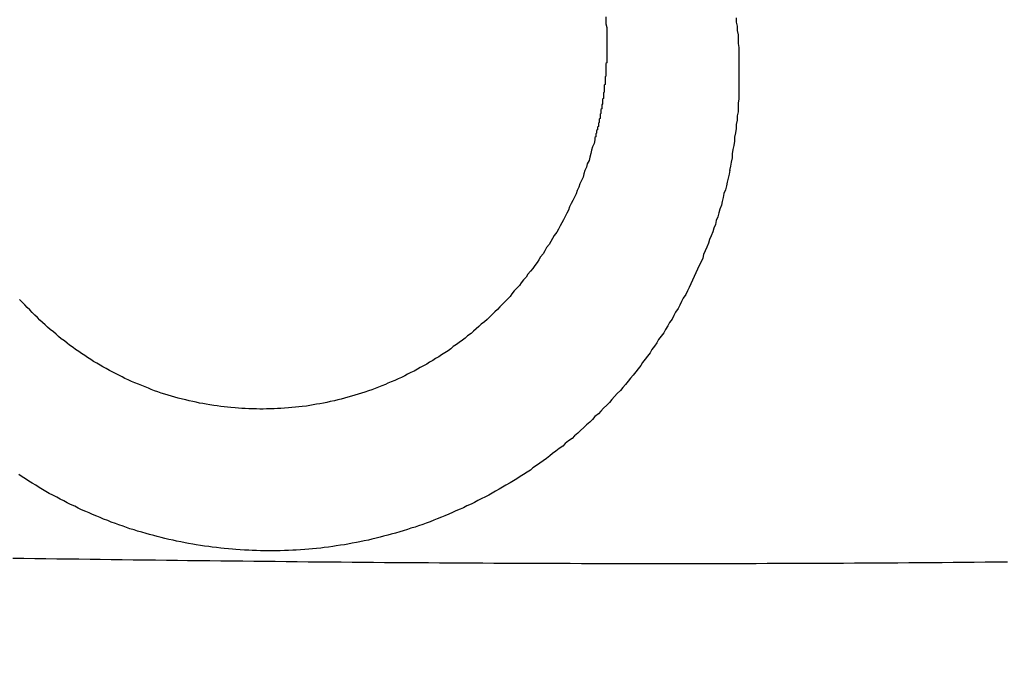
# Model space of a CAD drawing. Header units: millimetres. Extents: x 11979 to 23691, y 12825 to 41978.
# Tile 595 of 656: x 21622.862 to 21624.023, y 40478.395 to 40479.165. Entities that reach past the tile are written whole.
import ezdxf

# ---------------------------------------------------------------- set-up
doc = ezdxf.new("R2010")
doc.units = ezdxf.units.MM
for name, color, linetype in [('- niebieska cienka - izolacja', 120, 'Continuous'), ('-WYMIAR', 8, 'Continuous'), ('PROJEKTOWANE', 5, 'Continuous')]:
    doc.layers.add(name, color=color, linetype=linetype)
doc.styles.get("Standard").update_dxf_attribs({"font": 'arial.ttf'})
doc.dimstyles.new('CZA-KROPKA-50', dxfattribs={"dimtxt": 12, "dimasz": 1, "dimexe": 2, "dimexo": 25, "dimgap": 4, "dimtad": 1, "dimdec": 1, "dimrnd": 0.5, "dimzin": 9, "dimdsep": 46, "dimtxsty": 'Standard', "dimblk": 'CZA-KROPKA', "dimblk1": 'CZA-KROPKA', "dimblk2": 'CZA-KROPKA', "dimsah": 1, "dimcen": -20, "dimse1": 1, "dimse2": 1, "dimclrd": 8, "dimclre": 8, "dimclrt": 9, "dimadec": 0, "dimazin": 0, "dimtfac": 1, "dimtdec": 1, "dimtmove": 1, "dimatfit": 3, "dimldrblk": 'CZA-KROPKA', "dimfxl": 1, "dimtolj": 1, "dimtzin": 9, "dimarcsym": 0})

# ---------------------------------------------------------------- blocks, each defined once
blk = doc.blocks.new('CZA-KROPKA')
at = {"layer": '-WYMIAR', "linetype": 'ByBlock'}
for p, q in [((0, 10), (0, -10)), ((5, 0), (-5, 0))]:
    blk.add_line(p, q, dxfattribs=at)
at = {"layer": '-WYMIAR', "linetype": 'ByBlock', "const_width": 2.5}
blk.add_lwpolyline([(-1.25, 0, 1), (1.25, 0, 1)], format="xyb", close=True, dxfattribs=at)
blk = doc.blocks.new('*D1572')
at = {"layer": '-WYMIAR', "color": 8, "lineweight": -2}
blk.add_line((19929.2678, 40021.6846), (22203.2678, 40021.6846), dxfattribs=at)
at = {"layer": 'Defpoints', "color": 0}
for p in [(19928.2678, 40529.3414), (22204.2678, 40500.3414), (22204.2678, 40021.6846)]:
    blk.add_point(p, dxfattribs=at)
at = {"layer": '-WYMIAR', "color": 8, "lineweight": -2, "rotation": 180}
blk.add_blockref('CZA-KROPKA', (19928.2678, 40021.6846), dxfattribs=at)
at = {"layer": '-WYMIAR', "color": 8, "lineweight": -2}
blk.add_blockref('CZA-KROPKA', (22204.2678, 40021.6846), dxfattribs=at)
at = {"layer": '-WYMIAR', "color": 9, "insert": (21066.2678, 40031.8115), "char_height": 12, "attachment_point": 5}
blk.add_mtext('\\A1;2276', dxfattribs=at)
blk = doc.blocks.new('Pisuar NOVA PRO ze zintegrowanym ceramicznym sitkiem')
for points in [[(-0.004557, -0.243538, 0), (-0.004547, -0.243489, 0), (-0.004537, -0.243441, 0), (-0.004527, -0.243392, 0), (-0.004527, -0.243343, 0), (-0.004517, -0.243293, 0), (-0.004507, -0.243244, 0), (-0.004497, -0.243195, 0), (-0.004497, -0.243145, 0), (-0.004487, -0.243096, 0), (-0.004477, -0.243046, 0), (-0.004477, -0.242996, 0), (-0.004467, -0.242946, 0), (-0.004467, -0.242897, 0), (-0.004457, -0.242847, 0), (-0.004457, -0.242797, 0), (-0.004457, -0.242746, 0), (-0.004447, -0.242696, 0), (-0.004447, -0.242646, 0), (-0.004447, -0.242596, 0), (-0.004447, -0.242546, 0), (-0.004447, -0.242495, 0), (-0.004447, -0.242445, 0), (-0.004447, -0.242395, 0), (-0.004447, -0.242344, 0), (-0.004447, -0.242294, 0), (-0.004447, -0.242243, 0), (-0.004447, -0.242193, 0), (-0.004447, -0.242143, 0), (-0.004447, -0.242092, 0), (-0.004457, -0.242042, 0), (-0.004457, -0.241991, 0), (-0.004457, -0.241941, 0), (-0.004467, -0.241891, 0), (-0.004467, -0.24184, 0), (-0.004477, -0.24179, 0), (-0.004477, -0.24174, 0)], [(-0.006017, -0.24173, 0), (-0.006017, -0.241772, 0), (-0.006017, -0.241813, 0), (-0.006007, -0.241855, 0), (-0.006007, -0.241896, 0), (-0.006007, -0.241938, 0), (-0.006007, -0.241979, 0), (-0.006007, -0.242021, 0), (-0.006007, -0.242062, 0), (-0.006007, -0.242104, 0), (-0.006007, -0.242145, 0)], [(-0.006007, -0.242145, 0), (-0.006007, -0.242153, 0), (-0.006007, -0.242162, 0), (-0.006007, -0.24217, 0), (-0.006007, -0.242178, 0), (-0.006007, -0.242187, 0), (-0.006007, -0.242195, 0), (-0.006007, -0.242203, 0), (-0.006007, -0.242212, 0), (-0.006007, -0.24222, 0), (-0.006007, -0.242228, 0), (-0.006007, -0.242237, 0), (-0.006007, -0.242245, 0), (-0.006007, -0.242253, 0), (-0.006007, -0.242262, 0), (-0.006007, -0.24227, 0), (-0.006017, -0.242278, 0), (-0.006017, -0.242286, 0), (-0.006017, -0.242295, 0), (-0.006017, -0.242303, 0), (-0.006017, -0.242311, 0), (-0.006017, -0.24232, 0), (-0.006017, -0.242328, 0), (-0.006017, -0.242336, 0), (-0.006017, -0.242344, 0), (-0.006017, -0.242353, 0), (-0.006017, -0.242361, 0), (-0.006017, -0.242369, 0), (-0.006017, -0.242378, 0), (-0.006017, -0.242386, 0), (-0.006017, -0.242394, 0), (-0.006017, -0.242402, 0), (-0.006017, -0.242411, 0), (-0.006017, -0.242419, 0), (-0.006017, -0.242427, 0), (-0.006027, -0.242436, 0), (-0.006027, -0.242444, 0), (-0.006027, -0.242452, 0), (-0.006027, -0.24246, 0), (-0.006027, -0.242469, 0), (-0.006027, -0.242477, 0), (-0.006027, -0.242485, 0), (-0.006027, -0.242493, 0), (-0.006027, -0.242501, 0), (-0.006027, -0.24251, 0), (-0.006027, -0.242518, 0), (-0.006027, -0.242526, 0), (-0.006037, -0.242534, 0), (-0.006037, -0.242543, 0), (-0.006037, -0.242551, 0), (-0.006037, -0.242559, 0), (-0.006037, -0.242567, 0), (-0.006037, -0.242576, 0), (-0.006037, -0.242584, 0), (-0.006037, -0.242592, 0), (-0.006037, -0.2426, 0), (-0.006037, -0.242608, 0), (-0.006037, -0.242617, 0), (-0.006047, -0.242625, 0), (-0.006047, -0.242633, 0), (-0.006047, -0.242641, 0), (-0.006047, -0.242649, 0), (-0.006047, -0.242657, 0), (-0.006047, -0.242666, 0), (-0.006047, -0.242674, 0), (-0.006047, -0.242682, 0), (-0.006047, -0.24269, 0), (-0.006057, -0.242698, 0), (-0.006057, -0.242707, 0), (-0.006057, -0.242715, 0), (-0.006057, -0.242723, 0), (-0.006057, -0.242731, 0), (-0.006057, -0.242739, 0), (-0.006057, -0.242747, 0), (-0.006057, -0.242755, 0), (-0.006067, -0.242764, 0), (-0.006067, -0.242772, 0), (-0.006067, -0.24278, 0), (-0.006067, -0.242788, 0), (-0.006067, -0.242796, 0), (-0.006067, -0.242804, 0), (-0.006067, -0.242812, 0), (-0.006077, -0.24282, 0), (-0.006077, -0.242828, 0), (-0.006077, -0.242837, 0), (-0.006077, -0.242845, 0), (-0.006077, -0.242853, 0), (-0.006077, -0.242861, 0), (-0.006077, -0.242869, 0), (-0.006087, -0.242877, 0), (-0.006087, -0.242885, 0), (-0.006087, -0.242893, 0), (-0.006087, -0.242901, 0), (-0.006087, -0.242909, 0), (-0.006087, -0.242917, 0), (-0.006087, -0.242925, 0), (-0.006097, -0.242933, 0), (-0.006097, -0.242941, 0), (-0.006097, -0.242949, 0), (-0.006097, -0.242957, 0), (-0.006097, -0.242965, 0), (-0.006097, -0.242974, 0), (-0.006107, -0.242982, 0), (-0.006107, -0.24299, 0), (-0.006107, -0.242998, 0), (-0.006107, -0.243006, 0), (-0.006107, -0.243014, 0), (-0.006107, -0.243022, 0), (-0.006117, -0.243029, 0), (-0.006117, -0.243037, 0), (-0.006117, -0.243045, 0), (-0.006117, -0.243053, 0), (-0.006117, -0.243061, 0), (-0.006127, -0.243069, 0), (-0.006127, -0.243077, 0), (-0.006127, -0.243085, 0), (-0.006127, -0.243093, 0), (-0.006127, -0.243101, 0), (-0.006137, -0.243109, 0), (-0.006137, -0.243117, 0), (-0.006137, -0.243125, 0), (-0.006137, -0.243133, 0), (-0.006137, -0.243141, 0), (-0.006147, -0.243149, 0), (-0.006147, -0.243157, 0), (-0.006147, -0.243164, 0), (-0.006147, -0.243172, 0), (-0.006147, -0.24318, 0)], [(-0.006147, -0.24318, 0), (-0.006157, -0.24322, 0), (-0.006177, -0.243261, 0), (-0.006187, -0.243301, 0), (-0.006197, -0.243341, 0), (-0.006207, -0.243381, 0), (-0.006217, -0.243421, 0), (-0.006237, -0.24346, 0), (-0.006247, -0.2435, 0), (-0.006267, -0.24354, 0), (-0.006277, -0.243579, 0), (-0.006287, -0.243619, 0), (-0.006307, -0.243658, 0), (-0.006327, -0.243697, 0), (-0.006337, -0.243736, 0), (-0.006357, -0.243775, 0), (-0.006367, -0.243814, 0), (-0.006387, -0.243852, 0), (-0.006407, -0.243891, 0), (-0.006427, -0.243929, 0), (-0.006447, -0.243967, 0), (-0.006457, -0.244005, 0), (-0.006477, -0.244043, 0), (-0.006497, -0.244081, 0), (-0.006517, -0.244119, 0), (-0.006537, -0.244156, 0), (-0.006557, -0.244193, 0), (-0.006577, -0.24423, 0), (-0.006597, -0.244267, 0), (-0.006627, -0.244304, 0), (-0.006647, -0.24434, 0), (-0.006667, -0.244376, 0), (-0.006687, -0.244413, 0), (-0.006717, -0.244448, 0), (-0.006737, -0.244484, 0), (-0.006757, -0.24452, 0), (-0.006787, -0.244555, 0), (-0.006807, -0.24459, 0), (-0.006827, -0.244625, 0), (-0.006857, -0.244659, 0), (-0.006877, -0.244693, 0), (-0.006907, -0.244727, 0), (-0.006937, -0.244761, 0), (-0.006957, -0.244795, 0), (-0.006987, -0.244828, 0), (-0.007017, -0.244861, 0), (-0.007037, -0.244894, 0), (-0.007067, -0.244926, 0), (-0.007097, -0.244959, 0), (-0.007127, -0.244991, 0), (-0.007147, -0.245022, 0), (-0.007177, -0.245054, 0), (-0.007207, -0.245085, 0), (-0.007237, -0.245116, 0), (-0.007267, -0.245146, 0), (-0.007297, -0.245176, 0), (-0.007327, -0.245206, 0), (-0.007357, -0.245236, 0), (-0.007387, -0.245265, 0), (-0.007417, -0.245294, 0), (-0.007447, -0.245322, 0), (-0.007487, -0.245351, 0), (-0.007517, -0.245379, 0), (-0.007547, -0.245406, 0), (-0.007577, -0.245434, 0), (-0.007607, -0.24546, 0), (-0.007647, -0.245487, 0), (-0.007677, -0.245513, 0), (-0.007707, -0.245539, 0), (-0.007747, -0.245564, 0), (-0.007777, -0.24559, 0), (-0.007817, -0.245614, 0), (-0.007847, -0.245639, 0), (-0.007877, -0.245663, 0), (-0.007917, -0.245686, 0), (-0.007957, -0.24571, 0), (-0.007987, -0.245733, 0), (-0.008027, -0.245755, 0), (-0.008057, -0.245777, 0), (-0.008097, -0.245799, 0), (-0.008127, -0.24582, 0), (-0.008167, -0.245841, 0), (-0.008207, -0.245862, 0), (-0.008237, -0.245882, 0), (-0.008277, -0.245902, 0), (-0.008317, -0.245921, 0), (-0.008357, -0.24594, 0), (-0.008387, -0.245959, 0), (-0.008427, -0.245977, 0), (-0.008467, -0.245995, 0), (-0.008507, -0.246012, 0), (-0.008547, -0.246029, 0), (-0.008587, -0.246046, 0), (-0.008617, -0.246062, 0), (-0.008657, -0.246078, 0), (-0.008697, -0.246093, 0), (-0.008737, -0.246108, 0), (-0.008777, -0.246122, 0), (-0.008817, -0.246136, 0), (-0.008857, -0.24615, 0), (-0.008897, -0.246163, 0), (-0.008937, -0.246176, 0), (-0.008977, -0.246188, 0), (-0.009017, -0.2462, 0), (-0.009057, -0.246211, 0), (-0.009097, -0.246222, 0), (-0.009137, -0.246233, 0), (-0.009177, -0.246243, 0), (-0.009217, -0.246253, 0), (-0.009267, -0.246262, 0), (-0.009307, -0.246271, 0), (-0.009347, -0.246279, 0), (-0.009387, -0.246287, 0), (-0.009427, -0.246294, 0), (-0.009467, -0.246301, 0), (-0.009507, -0.246308, 0), (-0.009547, -0.246314, 0), (-0.009597, -0.246319, 0), (-0.009637, -0.246324, 0), (-0.009677, -0.246329, 0), (-0.009717, -0.246333, 0), (-0.009757, -0.246337, 0), (-0.009807, -0.24634, 0), (-0.009847, -0.246343, 0), (-0.009887, -0.246345, 0), (-0.009927, -0.246347, 0), (-0.009967, -0.246348, 0), (-0.010017, -0.246349, 0), (-0.010057, -0.24635, 0), (-0.010097, -0.24635, 0), (-0.010137, -0.246349, 0), (-0.010177, -0.246348, 0), (-0.010227, -0.246347, 0), (-0.010267, -0.246345, 0), (-0.010307, -0.246343, 0), (-0.010347, -0.24634, 0), (-0.010387, -0.246337, 0), (-0.010437, -0.246333, 0), (-0.010477, -0.246329, 0), (-0.010517, -0.246324, 0), (-0.010557, -0.246319, 0), (-0.010597, -0.246313, 0), (-0.010637, -0.246307, 0), (-0.010687, -0.246301, 0), (-0.010727, -0.246294, 0), (-0.010767, -0.246286, 0), (-0.010807, -0.246279, 0), (-0.010847, -0.24627, 0), (-0.010887, -0.246261, 0), (-0.010927, -0.246252, 0), (-0.010967, -0.246242, 0), (-0.011007, -0.246232, 0), (-0.011057, -0.246221, 0), (-0.011097, -0.24621, 0), (-0.011137, -0.246199, 0), (-0.011177, -0.246187, 0), (-0.011217, -0.246174, 0), (-0.011257, -0.246161, 0), (-0.011297, -0.246148, 0), (-0.011337, -0.246134, 0), (-0.011377, -0.246119, 0), (-0.011407, -0.246105, 0), (-0.011447, -0.246089, 0), (-0.011487, -0.246074, 0), (-0.011527, -0.246058, 0), (-0.011567, -0.246041, 0), (-0.011607, -0.246024, 0), (-0.011647, -0.246007, 0), (-0.011687, -0.245989, 0), (-0.011717, -0.245971, 0), (-0.011757, -0.245952, 0), (-0.011797, -0.245933, 0), (-0.011837, -0.245913, 0), (-0.011867, -0.245894, 0), (-0.011907, -0.245873, 0), (-0.011947, -0.245853, 0), (-0.011977, -0.245832, 0), (-0.012017, -0.24581, 0), (-0.012057, -0.245788, 0), (-0.012087, -0.245766, 0), (-0.012127, -0.245743, 0), (-0.012157, -0.24572, 0), (-0.012197, -0.245697, 0), (-0.012227, -0.245673, 0), (-0.012267, -0.245649, 0), (-0.012297, -0.245624, 0), (-0.012337, -0.245599, 0), (-0.012367, -0.245574, 0), (-0.012397, -0.245548, 0), (-0.012437, -0.245522, 0), (-0.012467, -0.245496, 0), (-0.012497, -0.245469, 0), (-0.012527, -0.245442, 0), (-0.012567, -0.245414, 0), (-0.012597, -0.245387, 0), (-0.012627, -0.245358, 0), (-0.012657, -0.24533, 0), (-0.012687, -0.245301, 0), (-0.012717, -0.245272, 0), (-0.012747, -0.245242, 0), (-0.012777, -0.245213, 0), (-0.012807, -0.245182, 0), (-0.012837, -0.245152, 0), (-0.012867, -0.245121, 0), (-0.012897, -0.24509, 0), (-0.012927, -0.245059, 0)], [(-0.004557, -0.243537, 0), (-0.004567, -0.243583, 0), (-0.004577, -0.243629, 0), (-0.004587, -0.243675, 0), (-0.004597, -0.243721, 0), (-0.004607, -0.243767, 0), (-0.004627, -0.243812, 0), (-0.004637, -0.243858, 0), (-0.004647, -0.243903, 0), (-0.004657, -0.243949, 0), (-0.004677, -0.243994, 0), (-0.004687, -0.244039, 0), (-0.004697, -0.244084, 0), (-0.004717, -0.244129, 0), (-0.004727, -0.244174, 0), (-0.004747, -0.244219, 0), (-0.004757, -0.244263, 0), (-0.004777, -0.244308, 0), (-0.004797, -0.244352, 0), (-0.004807, -0.244396, 0), (-0.004827, -0.244441, 0), (-0.004847, -0.244485, 0), (-0.004867, -0.244528, 0), (-0.004877, -0.244572, 0), (-0.004897, -0.244616, 0), (-0.004917, -0.244659, 0), (-0.004937, -0.244702, 0), (-0.004957, -0.244746, 0), (-0.004977, -0.244788, 0), (-0.004997, -0.244831, 0), (-0.005017, -0.244874, 0), (-0.005037, -0.244916, 0), (-0.005057, -0.244959, 0), (-0.005077, -0.245001, 0), (-0.005107, -0.245043, 0), (-0.005127, -0.245084, 0), (-0.005147, -0.245126, 0), (-0.005167, -0.245167, 0), (-0.005197, -0.245208, 0), (-0.005217, -0.245249, 0), (-0.005237, -0.24529, 0), (-0.005267, -0.245331, 0), (-0.005287, -0.245371, 0), (-0.005317, -0.245411, 0), (-0.005337, -0.245451, 0), (-0.005367, -0.245491, 0), (-0.005397, -0.24553, 0), (-0.005417, -0.24557, 0), (-0.005447, -0.245609, 0), (-0.005477, -0.245648, 0), (-0.005497, -0.245686, 0), (-0.005527, -0.245725, 0), (-0.005557, -0.245763, 0), (-0.005587, -0.245801, 0), (-0.005607, -0.245838, 0), (-0.005637, -0.245876, 0), (-0.005667, -0.245913, 0), (-0.005697, -0.24595, 0), (-0.005727, -0.245986, 0), (-0.005757, -0.246023, 0), (-0.005787, -0.246059, 0), (-0.005817, -0.246095, 0), (-0.005847, -0.246131, 0), (-0.005887, -0.246166, 0), (-0.005917, -0.246201, 0), (-0.005947, -0.246236, 0), (-0.005977, -0.246271, 0), (-0.006007, -0.246305, 0), (-0.006047, -0.246339, 0), (-0.006077, -0.246373, 0), (-0.006107, -0.246406, 0), (-0.006147, -0.246439, 0), (-0.006177, -0.246472, 0), (-0.006207, -0.246505, 0), (-0.006247, -0.246537, 0), (-0.006277, -0.246569, 0), (-0.006317, -0.246601, 0), (-0.006347, -0.246633, 0), (-0.006387, -0.246664, 0), (-0.006417, -0.246695, 0), (-0.006457, -0.246725, 0), (-0.006497, -0.246756, 0), (-0.006527, -0.246786, 0), (-0.006567, -0.246815, 0), (-0.006607, -0.246845, 0), (-0.006647, -0.246874, 0), (-0.006677, -0.246902, 0), (-0.006717, -0.246931, 0), (-0.006757, -0.246959, 0), (-0.006797, -0.246987, 0), (-0.006837, -0.247014, 0), (-0.006877, -0.247041, 0), (-0.006907, -0.247068, 0), (-0.006947, -0.247094, 0), (-0.006987, -0.24712, 0), (-0.007027, -0.247146, 0), (-0.007067, -0.247172, 0), (-0.007107, -0.247197, 0), (-0.007147, -0.247221, 0), (-0.007197, -0.247246, 0), (-0.007237, -0.24727, 0), (-0.007277, -0.247294, 0), (-0.007317, -0.247317, 0), (-0.007357, -0.24734, 0), (-0.007397, -0.247363, 0), (-0.007437, -0.247385, 0), (-0.007487, -0.247407, 0), (-0.007527, -0.247429, 0), (-0.007567, -0.24745, 0), (-0.007607, -0.247471, 0), (-0.007657, -0.247491, 0), (-0.007697, -0.247512, 0), (-0.007737, -0.247531, 0), (-0.007787, -0.247551, 0), (-0.007827, -0.24757, 0), (-0.007867, -0.247589, 0), (-0.007917, -0.247607, 0), (-0.007957, -0.247625, 0), (-0.008007, -0.247643, 0), (-0.008047, -0.24766, 0), (-0.008087, -0.247677, 0), (-0.008137, -0.247693, 0), (-0.008177, -0.247709, 0), (-0.008227, -0.247725, 0), (-0.008267, -0.24774, 0), (-0.008317, -0.247755, 0), (-0.008357, -0.24777, 0), (-0.008407, -0.247784, 0), (-0.008447, -0.247797, 0), (-0.008497, -0.247811, 0), (-0.008547, -0.247824, 0), (-0.008587, -0.247836, 0), (-0.008637, -0.247848, 0), (-0.008677, -0.24786, 0), (-0.008727, -0.247872, 0), (-0.008777, -0.247883, 0), (-0.008817, -0.247893, 0), (-0.008867, -0.247903, 0), (-0.008917, -0.247913, 0), (-0.008957, -0.247922, 0), (-0.009007, -0.247931, 0), (-0.009057, -0.24794, 0), (-0.009097, -0.247948, 0), (-0.009147, -0.247955, 0), (-0.009197, -0.247962, 0), (-0.009237, -0.247969, 0), (-0.009287, -0.247976, 0), (-0.009337, -0.247981, 0), (-0.009377, -0.247987, 0), (-0.009427, -0.247992, 0), (-0.009477, -0.247997, 0), (-0.009517, -0.248001, 0), (-0.009567, -0.248005, 0), (-0.009617, -0.248008, 0), (-0.009667, -0.248011, 0), (-0.009707, -0.248014, 0), (-0.009757, -0.248016, 0), (-0.009807, -0.248018, 0), (-0.009857, -0.248019, 0), (-0.009897, -0.24802, 0), (-0.009947, -0.24802, 0), (-0.009997, -0.24802, 0), (-0.010037, -0.24802, 0), (-0.010087, -0.248019, 0), (-0.010137, -0.248018, 0), (-0.010187, -0.248017, 0), (-0.010227, -0.248014, 0), (-0.010277, -0.248012, 0), (-0.010327, -0.248009, 0), (-0.010377, -0.248006, 0), (-0.010417, -0.248002, 0), (-0.010467, -0.247998, 0), (-0.010517, -0.247993, 0), (-0.010557, -0.247989, 0), (-0.010607, -0.247983, 0), (-0.010657, -0.247977, 0), (-0.010697, -0.247971, 0), (-0.010747, -0.247964, 0), (-0.010797, -0.247957, 0), (-0.010847, -0.24795, 0), (-0.010887, -0.247942, 0), (-0.010937, -0.247934, 0), (-0.010977, -0.247925, 0), (-0.011027, -0.247916, 0), (-0.011077, -0.247906, 0), (-0.011117, -0.247896, 0), (-0.011167, -0.247886, 0), (-0.011217, -0.247875, 0), (-0.011257, -0.247864, 0), (-0.011307, -0.247852, 0), (-0.011347, -0.24784, 0), (-0.011397, -0.247828, 0), (-0.011437, -0.247815, 0), (-0.011487, -0.247802, 0), (-0.011537, -0.247788, 0), (-0.011577, -0.247774, 0), (-0.011627, -0.24776, 0), (-0.011667, -0.247745, 0), (-0.011707, -0.247729, 0), (-0.011757, -0.247714, 0), (-0.011797, -0.247698, 0), (-0.011847, -0.247681, 0), (-0.011887, -0.247664, 0), (-0.011937, -0.247647, 0), (-0.011977, -0.247629, 0), (-0.012017, -0.247611, 0), (-0.012067, -0.247593, 0), (-0.012107, -0.247574, 0), (-0.012147, -0.247555, 0), (-0.012197, -0.247536, 0), (-0.012237, -0.247516, 0), (-0.012277, -0.247495, 0), (-0.012327, -0.247475, 0), (-0.012367, -0.247454, 0), (-0.012407, -0.247432, 0), (-0.012447, -0.247411, 0), (-0.012487, -0.247389, 0), (-0.012537, -0.247366, 0), (-0.012577, -0.247343, 0), (-0.012617, -0.24732, 0), (-0.012657, -0.247297, 0), (-0.012697, -0.247273, 0), (-0.012737, -0.247248, 0), (-0.012777, -0.247224, 0), (-0.012817, -0.247199, 0), (-0.012857, -0.247174, 0), (-0.012897, -0.247148, 0), (-0.012937, -0.247122, 0)], [(-0.013007, -0.248105, 0), (-0.012877, -0.248107, 0), (-0.012747, -0.248109, 0), (-0.012617, -0.248111, 0), (-0.012487, -0.248113, 0), (-0.012357, -0.248115, 0), (-0.012227, -0.248116, 0), (-0.012097, -0.248118, 0), (-0.011977, -0.24812, 0), (-0.011847, -0.248122, 0), (-0.011717, -0.248123, 0), (-0.011587, -0.248125, 0), (-0.011457, -0.248127, 0), (-0.011327, -0.248128, 0), (-0.011197, -0.24813, 0), (-0.011067, -0.248131, 0), (-0.010947, -0.248133, 0), (-0.010817, -0.248135, 0), (-0.010687, -0.248136, 0), (-0.010557, -0.248137, 0), (-0.010427, -0.248139, 0), (-0.010297, -0.24814, 0), (-0.010167, -0.248142, 0), (-0.010037, -0.248143, 0), (-0.009917, -0.248144, 0), (-0.009787, -0.248146, 0), (-0.009657, -0.248147, 0), (-0.009527, -0.248148, 0), (-0.009397, -0.248149, 0), (-0.009267, -0.24815, 0), (-0.009137, -0.248151, 0), (-0.009007, -0.248153, 0), (-0.008887, -0.248154, 0), (-0.008757, -0.248155, 0), (-0.008627, -0.248156, 0), (-0.008497, -0.248157, 0), (-0.008367, -0.248158, 0), (-0.008237, -0.248158, 0), (-0.008107, -0.248159, 0), (-0.007977, -0.24816, 0), (-0.007857, -0.248161, 0), (-0.007727, -0.248162, 0), (-0.007597, -0.248162, 0), (-0.007467, -0.248163, 0), (-0.007337, -0.248164, 0), (-0.007207, -0.248164, 0), (-0.007077, -0.248165, 0), (-0.006947, -0.248165, 0), (-0.006827, -0.248166, 0), (-0.006697, -0.248166, 0), (-0.006567, -0.248167, 0), (-0.006437, -0.248167, 0), (-0.006307, -0.248168, 0), (-0.006177, -0.248168, 0), (-0.006047, -0.248168, 0), (-0.005917, -0.248168, 0), (-0.005797, -0.248169, 0), (-0.005667, -0.248169, 0), (-0.005537, -0.248169, 0), (-0.005407, -0.248169, 0), (-0.005277, -0.248169, 0), (-0.005147, -0.248169, 0), (-0.005017, -0.248169, 0), (-0.004887, -0.248169, 0), (-0.004767, -0.248169, 0), (-0.004637, -0.248169, 0), (-0.004507, -0.248168, 0), (-0.004377, -0.248168, 0), (-0.004247, -0.248168, 0), (-0.004117, -0.248167, 0), (-0.003987, -0.248167, 0), (-0.003857, -0.248167, 0), (-0.003737, -0.248166, 0), (-0.003607, -0.248166, 0), (-0.003477, -0.248165, 0), (-0.003347, -0.248164, 0), (-0.003217, -0.248164, 0), (-0.003087, -0.248163, 0), (-0.002957, -0.248162, 0), (-0.002827, -0.248162, 0), (-0.002707, -0.248161, 0), (-0.002577, -0.24816, 0), (-0.002447, -0.248159, 0), (-0.002317, -0.248158, 0), (-0.002187, -0.248157, 0), (-0.002057, -0.248156, 0), (-0.001927, -0.248155, 0), (-0.001797, -0.248154, 0), (-0.001677, -0.248152, 0), (-0.001547, -0.248151, 0), (-0.001417, -0.24815, 0), (-0.001287, -0.248148, 0)]]:
    blk.add_polyline3d(points)

msp = doc.modelspace()

# ---------------------------------------------------------------- hatches: boundary and pattern name
at = {"layer": '- niebieska cienka - izolacja'}
h = msp.add_hatch(dxfattribs=at)
h.set_pattern_fill('ANSI31', color=5, scale=10)
h.set_pattern_definition([(315, (8112.473, 14221.135), (19.7999996, -4e-15), [3.394112, -24.607316]), (315, (8112.473, 14240.935), (19.7999996, -4e-15), [3.394112, -24.607316]), (315, (8126.073, 14214.135), (19.7999996, -4e-15), [3.959798, -24.04163]), (315, (8126.073, 14233.935), (19.7999996, -4e-15), [3.959798, -24.04163]), (0, (8122.273, 14219.935), (0, 19.8), [0.2, -19.6]), (90, (8122.473, 14219.935), (-19.8, 1e-15), [0.2, -19.6]), (0, (8122.473, 14220.135), (0, 19.8), [0.2, -19.6]), (0, (8122.673, 14220.135), (0, 19.8), [0.2, -19.6]), (0, (8122.873, 14220.135), (0, 19.8), [0.2, -19.6]), (0, (8123.073, 14220.135), (0, 19.8), [0.2, -19.6]), (90, (8123.273, 14219.935), (-19.8, 1e-15), [0.2, -19.6]), (0, (8123.273, 14219.935), (0, 19.8), [0.2, -19.6]), (90, (8123.473, 14219.735), (-19.8, 1e-15), [0.2, -19.6]), (0, (8123.473, 14219.735), (0, 19.8), [0.2, -19.6]), (90, (8123.673, 14219.535), (-19.8, 1e-15), [0.2, -19.6]), (90, (8123.673, 14219.335), (-19.8, 1e-15), [0.2, -19.6]), (90, (8123.673, 14219.135), (-19.8, 1e-15), [0.2, -19.6]), (90, (8123.673, 14218.935), (-19.8, 1e-15), [0.2, -19.6]), (0, (8123.473, 14218.935), (0, 19.8), [0.2, -19.6]), (90, (8123.473, 14218.735), (-19.8, 1e-15), [0.2, -19.6]), (0, (8123.273, 14218.735), (0, 19.8), [0.2, -19.6]), (90, (8123.273, 14218.535), (-19.8, 1e-15), [0.2, -19.6]), (0, (8123.073, 14218.535), (0, 19.8), [0.2, -19.6]), (0, (8122.873, 14218.535), (0, 19.8), [0.2, -19.6]), (0, (8122.673, 14218.535), (0, 19.8), [0.2, -19.6]), (0, (8122.473, 14218.535), (0, 19.8), [0.2, -19.6]), (90, (8122.473, 14218.535), (-19.8, 1e-15), [0.2, -19.6]), (0, (8122.273, 14218.735), (0, 19.8), [0.2, -19.6]), (90, (8122.273, 14218.735), (-19.8, 1e-15), [0.2, -19.6]), (0, (8122.073, 14218.935), (0, 19.8), [0.2, -19.6]), (90, (8122.073, 14218.935), (-19.8, 1e-15), [0.2, -19.6]), (90, (8122.073, 14219.135), (-19.8, 1e-15), [0.2, -19.6]), (90, (8122.073, 14219.335), (-19.8, 1e-15), [0.2, -19.6]), (90, (8122.073, 14219.535), (-19.8, 1e-15), [0.2, -19.6]), (0, (8122.073, 14219.735), (0, 19.8), [0.2, -19.6]), (90, (8122.273, 14219.735), (-19.8, 1e-15), [0.2, -19.6]), (90, (8119.273, 14202.735), (-19.8, 1e-15), [0.2, -19.6]), (0, (8119.073, 14202.735), (0, 19.8), [0.2, -19.6]), (90, (8119.073, 14202.535), (-19.8, 1e-15), [0.2, -19.6]), (90, (8119.073, 14202.335), (-19.8, 1e-15), [0.2, -19.6]), (90, (8119.073, 14202.135), (-19.8, 1e-15), [0.2, -19.6]), (90, (8119.073, 14201.935), (-19.8, 1e-15), [0.2, -19.6]), (0, (8119.073, 14201.935), (0, 19.8), [0.2, -19.6]), (90, (8119.273, 14201.735), (-19.8, 1e-15), [0.2, -19.6]), (0, (8119.273, 14201.735), (0, 19.8), [0.2, -19.6]), (90, (8119.473, 14201.535), (-19.8, 1e-15), [0.2, -19.6]), (0, (8119.473, 14201.535), (0, 19.8), [0.2, -19.6]), (90, (8119.673, 14201.335), (-19.8, 1e-15), [0.2, -19.6]), (0, (8119.673, 14201.335), (0, 19.8), [0.2, -19.6]), (0, (8119.873, 14201.335), (0, 19.8), [0.2, -19.6]), (0, (8120.073, 14201.335), (0, 19.8), [0.2, -19.6]), (0, (8120.273, 14201.335), (0, 19.8), [0.2, -19.6]), (90, (8120.473, 14201.335), (-19.8, 1e-15), [0.2, -19.6]), (0, (8120.473, 14201.535), (0, 19.8), [0.2, -19.6]), (90, (8120.673, 14201.535), (-19.8, 1e-15), [0.2, -19.6]), (0, (8120.673, 14201.735), (0, 19.8), [0.2, -19.6]), (90, (8120.873, 14201.735), (-19.8, 1e-15), [0.2, -19.6]), (0, (8120.873, 14201.935), (0, 19.8), [0.2, -19.6]), (90, (8121.073, 14201.935), (-19.8, 1e-15), [0.2, -19.6]), (90, (8121.073, 14202.135), (-19.8, 1e-15), [0.2, -19.6]), (90, (8121.073, 14202.335), (-19.8, 1e-15), [0.2, -19.6]), (90, (8121.073, 14202.535), (-19.8, 1e-15), [0.2, -19.6]), (0, (8120.873, 14202.735), (0, 19.8), [0.2, -19.6]), (90, (8120.873, 14202.735), (-19.8, 1e-15), [0.2, -19.6]), (0, (8120.673, 14202.935), (0, 19.8), [0.2, -19.6]), (90, (8120.673, 14202.935), (-19.8, 1e-15), [0.2, -19.6]), (0, (8120.473, 14203.135), (0, 19.8), [0.2, -19.6]), (90, (8120.473, 14203.135), (-19.8, 1e-15), [0.2, -19.6]), (0, (8120.273, 14203.335), (0, 19.8), [0.2, -19.6]), (0, (8120.073, 14203.335), (0, 19.8), [0.2, -19.6]), (0, (8119.873, 14203.335), (0, 19.8), [0.2, -19.6]), (0, (8119.673, 14203.335), (0, 19.8), [0.2, -19.6]), (90, (8119.673, 14203.135), (-19.8, 1e-15), [0.2, -19.6]), (0, (8119.473, 14203.135), (0, 19.8), [0.2, -19.6]), (90, (8119.473, 14202.935), (-19.8, 1e-15), [0.2, -19.6]), (0, (8119.273, 14202.935), (0, 19.8), [0.2, -19.6]), (90, (8122.273, 14203.335), (-19.8, 1e-15), [0.2, -19.6]), (0, (8122.273, 14203.535), (0, 19.8), [0.2, -19.6]), (90, (8122.473, 14203.535), (-19.8, 1e-15), [0.2, -19.6]), (0, (8122.473, 14203.735), (0, 19.8), [0.2, -19.6]), (0, (8122.673, 14203.735), (0, 19.8), [0.2, -19.6]), (0, (8122.873, 14203.735), (0, 19.8), [0.2, -19.6]), (0, (8123.073, 14203.735), (0, 19.8), [0.2, -19.6]), (0, (8123.273, 14203.735), (0, 19.8), [0.2, -19.6]), (0, (8123.473, 14203.735), (0, 19.8), [0.2, -19.6]), (90, (8123.673, 14203.535), (-19.8, 1e-15), [0.2, -19.6]), (0, (8123.673, 14203.535), (0, 19.8), [0.2, -19.6]), (90, (8123.873, 14203.335), (-19.8, 1e-15), [0.2, -19.6]), (0, (8123.873, 14203.335), (0, 19.8), [0.2, -19.6]), (90, (8124.073, 14203.135), (-19.8, 1e-15), [0.2, -19.6]), (0, (8124.073, 14203.135), (0, 19.8), [0.2, -19.6]), (90, (8124.273, 14202.935), (-19.8, 1e-15), [0.2, -19.6]), (90, (8124.273, 14202.735), (-19.8, 1e-15), [0.2, -19.6]), (90, (8124.273, 14202.535), (-19.8, 1e-15), [0.2, -19.6]), (90, (8124.273, 14202.335), (-19.8, 1e-15), [0.2, -19.6]), (90, (8124.273, 14202.135), (-19.8, 1e-15), [0.2, -19.6]), (90, (8124.273, 14201.935), (-19.8, 1e-15), [0.2, -19.6]), (0, (8124.073, 14201.935), (0, 19.8), [0.2, -19.6]), (90, (8124.073, 14201.735), (-19.8, 1e-15), [0.2, -19.6]), (0, (8123.873, 14201.735), (0, 19.8), [0.2, -19.6]), (90, (8123.873, 14201.535), (-19.8, 1e-15), [0.2, -19.6]), (0, (8123.673, 14201.535), (0, 19.8), [0.2, -19.6]), (90, (8123.673, 14201.335), (-19.8, 1e-15), [0.2, -19.6]), (0, (8123.473, 14201.335), (0, 19.8), [0.2, -19.6]), (0, (8123.273, 14201.335), (0, 19.8), [0.2, -19.6]), (0, (8123.073, 14201.335), (0, 19.8), [0.2, -19.6]), (0, (8122.873, 14201.335), (0, 19.8), [0.2, -19.6]), (0, (8122.673, 14201.335), (0, 19.8), [0.2, -19.6]), (0, (8122.473, 14201.335), (0, 19.8), [0.2, -19.6]), (90, (8122.473, 14201.335), (-19.8, 1e-15), [0.2, -19.6]), (0, (8122.273, 14201.535), (0, 19.8), [0.2, -19.6]), (90, (8122.273, 14201.535), (-19.8, 1e-15), [0.2, -19.6]), (0, (8122.073, 14201.735), (0, 19.8), [0.2, -19.6]), (90, (8122.073, 14201.735), (-19.8, 1e-15), [0.2, -19.6]), (0, (8121.873, 14201.935), (0, 19.8), [0.2, -19.6]), (90, (8121.873, 14201.935), (-19.8, 1e-15), [0.2, -19.6]), (90, (8121.873, 14202.135), (-19.8, 1e-15), [0.2, -19.6]), (90, (8121.873, 14202.335), (-19.8, 1e-15), [0.2, -19.6]), (90, (8121.873, 14202.535), (-19.8, 1e-15), [0.2, -19.6]), (90, (8121.873, 14202.735), (-19.8, 1e-15), [0.2, -19.6]), (90, (8121.873, 14202.935), (-19.8, 1e-15), [0.2, -19.6]), (0, (8121.873, 14203.135), (0, 19.8), [0.2, -19.6]), (90, (8122.073, 14203.135), (-19.8, 1e-15), [0.2, -19.6]), (0, (8122.073, 14203.335), (0, 19.8), [0.2, -19.6]), (0, (8114.073, 14217.935), (0, 19.8), [0.2, -19.6]), (90, (8114.273, 14217.935), (-19.8, 1e-15), [0.2, -19.6]), (0, (8114.273, 14218.135), (0, 19.8), [0.2, -19.6]), (0, (8114.473, 14218.135), (0, 19.8), [0.2, -19.6]), (0, (8114.673, 14218.135), (0, 19.8), [0.2, -19.6]), (0, (8114.873, 14218.135), (0, 19.8), [0.2, -19.6]), (90, (8115.073, 14217.935), (-19.8, 1e-15), [0.2, -19.6]), (0, (8115.073, 14217.935), (0, 19.8), [0.2, -19.6]), (90, (8115.273, 14217.735), (-19.8, 1e-15), [0.2, -19.6]), (0, (8115.273, 14217.735), (0, 19.8), [0.2, -19.6]), (90, (8115.473, 14217.535), (-19.8, 1e-15), [0.2, -19.6]), (90, (8115.473, 14217.335), (-19.8, 1e-15), [0.2, -19.6]), (90, (8115.473, 14217.135), (-19.8, 1e-15), [0.2, -19.6]), (90, (8115.473, 14216.935), (-19.8, 1e-15), [0.2, -19.6]), (0, (8115.273, 14216.935), (0, 19.8), [0.2, -19.6]), (90, (8115.273, 14216.735), (-19.8, 1e-15), [0.2, -19.6]), (0, (8115.073, 14216.735), (0, 19.8), [0.2, -19.6]), (90, (8115.073, 14216.535), (-19.8, 1e-15), [0.2, -19.6]), (0, (8114.873, 14216.535), (0, 19.8), [0.2, -19.6]), (0, (8114.673, 14216.535), (0, 19.8), [0.2, -19.6]), (0, (8114.473, 14216.535), (0, 19.8), [0.2, -19.6]), (0, (8114.273, 14216.535), (0, 19.8), [0.2, -19.6]), (90, (8114.273, 14216.535), (-19.8, 1e-15), [0.2, -19.6]), (0, (8114.073, 14216.735), (0, 19.8), [0.2, -19.6]), (90, (8114.073, 14216.735), (-19.8, 1e-15), [0.2, -19.6]), (0, (8113.873, 14216.935), (0, 19.8), [0.2, -19.6]), (90, (8113.873, 14216.935), (-19.8, 1e-15), [0.2, -19.6]), (90, (8113.873, 14217.135), (-19.8, 1e-15), [0.2, -19.6]), (90, (8113.873, 14217.335), (-19.8, 1e-15), [0.2, -19.6]), (90, (8113.873, 14217.535), (-19.8, 1e-15), [0.2, -19.6]), (0, (8113.873, 14217.735), (0, 19.8), [0.2, -19.6]), (90, (8114.073, 14217.735), (-19.8, 1e-15), [0.2, -19.6]), (90, (8111.073, 14216.735), (-19.8, 1e-15), [0.2, -19.6]), (0, (8111.073, 14216.935), (0, 19.8), [0.2, -19.6]), (90, (8111.273, 14216.935), (-19.8, 1e-15), [0.2, -19.6]), (0, (8111.273, 14217.135), (0, 19.8), [0.2, -19.6]), (0, (8111.473, 14217.135), (0, 19.8), [0.2, -19.6]), (0, (8111.673, 14217.135), (0, 19.8), [0.2, -19.6]), (0, (8111.873, 14217.135), (0, 19.8), [0.2, -19.6]), (0, (8112.073, 14217.135), (0, 19.8), [0.2, -19.6]), (0, (8112.273, 14217.135), (0, 19.8), [0.2, -19.6]), (90, (8112.473, 14216.935), (-19.8, 1e-15), [0.2, -19.6]), (0, (8112.473, 14216.935), (0, 19.8), [0.2, -19.6]), (90, (8112.673, 14216.735), (-19.8, 1e-15), [0.2, -19.6]), (0, (8112.673, 14216.735), (0, 19.8), [0.2, -19.6]), (90, (8112.873, 14216.535), (-19.8, 1e-15), [0.2, -19.6]), (0, (8112.873, 14216.535), (0, 19.8), [0.2, -19.6]), (90, (8113.073, 14216.335), (-19.8, 1e-15), [0.2, -19.6]), (90, (8113.073, 14216.135), (-19.8, 1e-15), [0.2, -19.6]), (90, (8113.073, 14215.935), (-19.8, 1e-15), [0.2, -19.6]), (90, (8113.073, 14215.735), (-19.8, 1e-15), [0.2, -19.6]), (90, (8113.073, 14215.535), (-19.8, 1e-15), [0.2, -19.6]), (90, (8113.073, 14215.335), (-19.8, 1e-15), [0.2, -19.6]), (0, (8112.873, 14215.335), (0, 19.8), [0.2, -19.6]), (90, (8112.873, 14215.135), (-19.8, 1e-15), [0.2, -19.6]), (0, (8112.673, 14215.135), (0, 19.8), [0.2, -19.6]), (90, (8112.673, 14214.935), (-19.8, 1e-15), [0.2, -19.6]), (0, (8112.473, 14214.935), (0, 19.8), [0.2, -19.6]), (90, (8112.473, 14214.735), (-19.8, 1e-15), [0.2, -19.6]), (0, (8112.273, 14214.735), (0, 19.8), [0.2, -19.6]), (0, (8112.073, 14214.735), (0, 19.8), [0.2, -19.6]), (0, (8111.873, 14214.735), (0, 19.8), [0.2, -19.6]), (0, (8111.673, 14214.735), (0, 19.8), [0.2, -19.6]), (0, (8111.473, 14214.735), (0, 19.8), [0.2, -19.6]), (0, (8111.273, 14214.735), (0, 19.8), [0.2, -19.6]), (90, (8111.273, 14214.735), (-19.8, 1e-15), [0.2, -19.6]), (0, (8111.073, 14214.935), (0, 19.8), [0.2, -19.6]), (90, (8111.073, 14214.935), (-19.8, 1e-15), [0.2, -19.6]), (0, (8110.873, 14215.135), (0, 19.8), [0.2, -19.6]), (90, (8110.873, 14215.135), (-19.8, 1e-15), [0.2, -19.6]), (0, (8110.673, 14215.335), (0, 19.8), [0.2, -19.6]), (90, (8110.673, 14215.335), (-19.8, 1e-15), [0.2, -19.6]), (90, (8110.673, 14215.535), (-19.8, 1e-15), [0.2, -19.6]), (90, (8110.673, 14215.735), (-19.8, 1e-15), [0.2, -19.6]), (90, (8110.673, 14215.935), (-19.8, 1e-15), [0.2, -19.6]), (90, (8110.673, 14216.135), (-19.8, 1e-15), [0.2, -19.6]), (90, (8110.673, 14216.335), (-19.8, 1e-15), [0.2, -19.6]), (0, (8110.673, 14216.535), (0, 19.8), [0.2, -19.6]), (90, (8110.873, 14216.535), (-19.8, 1e-15), [0.2, -19.6]), (0, (8110.873, 14216.735), (0, 19.8), [0.2, -19.6]), (90, (8113.273, 14214.335), (-19.8, 1e-15), [0.2, -19.6]), (0, (8113.073, 14214.335), (0, 19.8), [0.2, -19.6]), (90, (8113.073, 14214.135), (-19.8, 1e-15), [0.2, -19.6]), (90, (8113.073, 14213.935), (-19.8, 1e-15), [0.2, -19.6]), (90, (8113.073, 14213.735), (-19.8, 1e-15), [0.2, -19.6]), (90, (8113.073, 14213.535), (-19.8, 1e-15), [0.2, -19.6]), (0, (8113.073, 14213.535), (0, 19.8), [0.2, -19.6]), (90, (8113.273, 14213.335), (-19.8, 1e-15), [0.2, -19.6]), (0, (8113.273, 14213.335), (0, 19.8), [0.2, -19.6]), (90, (8113.473, 14213.135), (-19.8, 1e-15), [0.2, -19.6]), (0, (8113.473, 14213.135), (0, 19.8), [0.2, -19.6]), (90, (8113.673, 14212.935), (-19.8, 1e-15), [0.2, -19.6]), (0, (8113.673, 14212.935), (0, 19.8), [0.2, -19.6]), (0, (8113.873, 14212.935), (0, 19.8), [0.2, -19.6]), (0, (8114.073, 14212.935), (0, 19.8), [0.2, -19.6]), (0, (8114.273, 14212.935), (0, 19.8), [0.2, -19.6]), (90, (8114.473, 14212.935), (-19.8, 1e-15), [0.2, -19.6]), (0, (8114.473, 14213.135), (0, 19.8), [0.2, -19.6]), (90, (8114.673, 14213.135), (-19.8, 1e-15), [0.2, -19.6]), (0, (8114.673, 14213.335), (0, 19.8), [0.2, -19.6]), (90, (8114.873, 14213.335), (-19.8, 1e-15), [0.2, -19.6]), (0, (8114.873, 14213.535), (0, 19.8), [0.2, -19.6]), (90, (8115.073, 14213.535), (-19.8, 1e-15), [0.2, -19.6]), (90, (8115.073, 14213.735), (-19.8, 1e-15), [0.2, -19.6]), (90, (8115.073, 14213.935), (-19.8, 1e-15), [0.2, -19.6]), (90, (8115.073, 14214.135), (-19.8, 1e-15), [0.2, -19.6]), (0, (8114.873, 14214.335), (0, 19.8), [0.2, -19.6]), (90, (8114.873, 14214.335), (-19.8, 1e-15), [0.2, -19.6]), (0, (8114.673, 14214.535), (0, 19.8), [0.2, -19.6]), (90, (8114.673, 14214.535), (-19.8, 1e-15), [0.2, -19.6]), (0, (8114.473, 14214.735), (0, 19.8), [0.2, -19.6]), (90, (8114.473, 14214.735), (-19.8, 1e-15), [0.2, -19.6]), (0, (8114.273, 14214.935), (0, 19.8), [0.2, -19.6]), (0, (8114.073, 14214.935), (0, 19.8), [0.2, -19.6]), (0, (8113.873, 14214.935), (0, 19.8), [0.2, -19.6]), (0, (8113.673, 14214.935), (0, 19.8), [0.2, -19.6]), (90, (8113.673, 14214.735), (-19.8, 1e-15), [0.2, -19.6]), (0, (8113.473, 14214.735), (0, 19.8), [0.2, -19.6]), (90, (8113.473, 14214.535), (-19.8, 1e-15), [0.2, -19.6]), (0, (8113.273, 14214.535), (0, 19.8), [0.2, -19.6]), (315, (8123.673, 14206.535), (19.7999996, -4e-15), [4.24264, -23.758788]), (315, (8123.673, 14226.335), (19.7999996, -4e-15), [4.24264, -23.758788]), (315, (8119.673, 14204.135), (19.7999996, -4e-15), [3.959798, -24.04163]), (315, (8119.673, 14223.935), (19.7999996, -4e-15), [3.959798, -24.04163]), (315, (8116.073, 14210.935), (19.7999996, -4e-15), [4.24264, -23.758788]), (315, (8116.073, 14230.735), (19.7999996, -4e-15), [4.24264, -23.758788]), (315, (8113.473, 14216.735), (19.7999996, -4e-15), [3.676956, -24.324474]), (315, (8113.473, 14236.535), (19.7999996, -4e-15), [3.676956, -24.324474]), (315, (8120.273, 14212.535), (19.7999996, -4e-15), [4.24264, -23.758788]), (315, (8120.273, 14232.335), (19.7999996, -4e-15), [4.24264, -23.758788]), (315, (8118.273, 14218.335), (19.7999996, -4e-15), [3.676956, -24.324474]), (315, (8118.273, 14238.135), (19.7999996, -4e-15), [3.676956, -24.324474]), (315, (8116.473, 14203.935), (19.7999996, -4e-15), [3.676956, -24.324474]), (315, (8116.473, 14223.735), (19.7999996, -4e-15), [3.676956, -24.324474]), (315, (8109.073, 14206.935), (19.7999996, -4e-15), [3.676956, -24.324474]), (315, (8109.073, 14226.735), (19.7999996, -4e-15), [3.676956, -24.324474])])
h.paths.add_polyline_path([(21952.2678, 40503.3414), (21958.2678, 40503.3414), (21958.2678, 40413.3414), (21972.2678, 40413.3414), (21972.2678, 40407.3414), (21932.2678, 40407.3414), (21932.2678, 40413.3414), (21952.2678, 40413.3414)])
h.paths.add_polyline_path([(21840.2678, 40346.3414), (21852.2678, 40346.3414), (21852.2678, 40503.3414), (21840.2678, 40503.3414)])
h.paths.add_polyline_path([(21673.2678, 40403.3414), (21670.6346, 40403.3414), (21670.6346, 40391.3414), (21690.6346, 40391.3414), (21690.6346, 40403.3414), (21685.2678, 40403.3414), (21685.2678, 40457.3914, 0.043228), (21673.2678, 40455.8323)])
h.paths.add_polyline_path([(21782.2678, 40391.3414), (21782.2678, 40400.3414), (21797.2427, 40400.3414), (21797.2427, 40403.3414), (21840.2678, 40403.3414), (21840.2678, 40391.3414)])
h.paths.add_polyline_path([(21673.2678, 40455.8323, -0.043228), (21685.2678, 40457.3914), (21685.2678, 40503.3414), (21673.2678, 40503.3414)])
h.paths.add_polyline_path([(21571.2678, 40391.3414), (21580.6346, 40391.3414), (21580.6346, 40403.3414), (21571.2678, 40403.3414)])
h.paths.add_polyline_path([(21782.2678, 40400.3414), (21797.2427, 40400.3414), (21797.2427, 40403.3414), (21782.2678, 40403.3414)])
h.paths.add_polyline_path([(21978.2678, 40407.3414), (21978.2678, 40413.3414), (21972.2678, 40413.3414), (21972.2678, 40407.3414)])
h.paths.add_polyline_path([(21819.2064, 40363.4703), (21837.2801, 40363.4703), (21837.2801, 40396.2125), (21819.2064, 40396.2125)], flags=24)

# ---------------------------------------------------------------- block references
at = {"layer": 'PROJEKTOWANE', "xscale": 100, "yscale": 100, "zscale": 100, "rotation": 359.9999999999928}
msp.add_blockref('Pisuar NOVA PRO ze zintegrowanym ceramicznym sitkiem', (21624.1549, 40503.3414), dxfattribs=at)

# ---------------------------------------------------------------- dimensions: what is measured, and where the dimension line sits
at = {"layer": '-WYMIAR'}
dim = msp.add_linear_dim(base=(22204.2678, 40021.6846), p1=(19928.2678, 40529.3414), p2=(22204.2678, 40500.3414), dimstyle='CZA-KROPKA-50', override={"dimfxl": 0, "dimfxlon": 1}, dxfattribs=at)
dim.commit()
dim.dimension.update_dxf_attribs({"geometry": '*D1572', "text_midpoint": (21066.2678, 40031.8115)})

doc.saveas('drawing.dxf')
